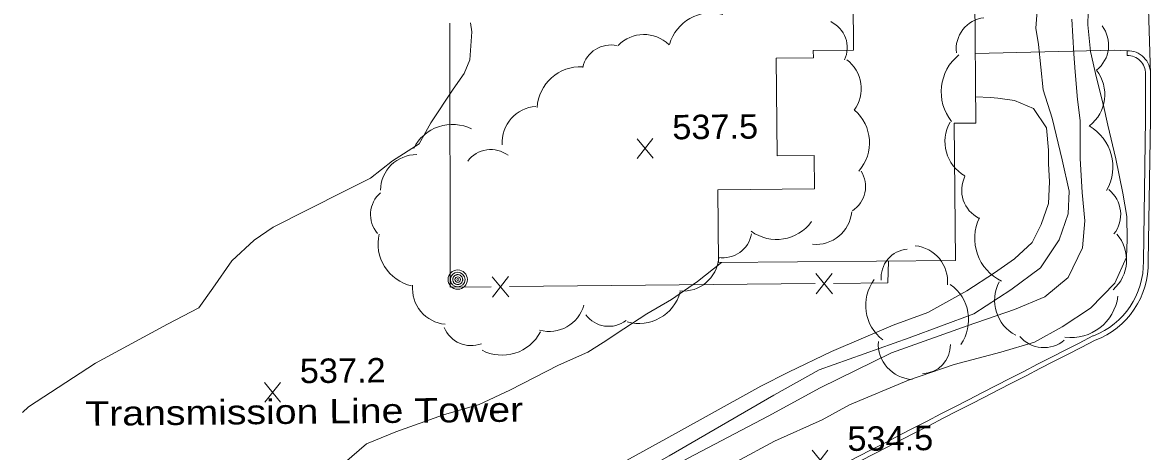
# Model space of a CAD drawing. Extents: x 2361284 to 2366480, y 6976556 to 6985346.
# Drawn here: x 2361283.8 to 2361505.4, y 6977710.6 to 6977794.9 of the extents above; entities that cross this region are included whole.
import ezdxf

# ---------------------------------------------------------------- set-up
doc = ezdxf.new("R2010")
doc.units = 0
doc.header["$LTSCALE"] = 1.9
for name, color, linetype, lineweight in [('12', 7, 'Continuous', 13), ('13', 7, 'Continuous', 13), ('16', 7, 'Continuous', 13), ('3', 7, 'Continuous', 13), ('4', 7, 'Continuous', 13), ('7', 7, 'Continuous', 13), ('9', 7, 'Continuous', 13)]:
    doc.layers.add(name, color=color, linetype=linetype, lineweight=lineweight)

msp = doc.modelspace()

# ---------------------------------------------------------------- linework, layer by layer
at = {"layer": '12'}
for p, q in [((2361407.642, 6977768.22), (2361404.525, 6977772.071)), ((2361404.562, 6977768.191), (2361407.605, 6977772.1)), ((2361334.465, 6977720.292), (2361331.348, 6977724.143)), ((2361331.385, 6977720.263), (2361334.428, 6977724.172)), ((2361442.046, 6977706.974), (2361438.929, 6977710.825)), ((2361438.966, 6977706.945), (2361442.009, 6977710.854))]:
    msp.add_line(p, q, dxfattribs=at)
msp.add_lwpolyline([(2361493.138, 6977796.973), (2361493.052, 6977794.432), (2361493.581, 6977789.247), (2361494.751, 6977784.057), (2361496.143, 6977778.6), (2361496.969, 6977774.767), (2361498.562, 6977768.143), (2361499.967, 6977761.345), (2361500.76, 6977756.782), (2361500.793, 6977752.283), (2361500.666, 6977748.801), (2361498.395, 6977743.679), (2361493.581, 6977738.753), (2361488.006, 6977735.12), (2361482.614, 6977732.059), (2361475.973, 6977730.136), (2361466.815, 6977727.678), (2361457.863, 6977724.623), (2361446.23, 6977719.781), (2361440.877, 6977716.82), (2361431.526, 6977712.591), (2361423.974, 6977708.55)], dxfattribs=at)
at = {"layer": '13'}
for points in [[(2361483.228, 6977798.858), (2361482.837, 6977793.775), (2361483.367, 6977790.61), (2361484.322, 6977781.667), (2361486.055, 6977776.104), (2361488.024, 6977767.913), (2361489.373, 6977761.744), (2361489.185, 6977757.282), (2361487.432, 6977752.206), (2361483.784, 6977746.691), (2361477.946, 6977742.354), (2361470.691, 6977737.646), (2361457.994, 6977732.935), (2361440.303, 6977726.656), (2361431.36, 6977721.691), (2361410.813, 6977709.735), (2361398.329, 6977702.606), (2361381.603, 6977693.756), (2361368.976, 6977688.055), (2361353.452, 6977678.948), (2361338.929, 6977670.839), (2361325.252, 6977664.089), (2361312.749, 6977659.009)], [(2361489.901, 6977795.562), (2361490.286, 6977788.755), (2361490.609, 6977785.247), (2361491.011, 6977779.801), (2361491.56, 6977775.666), (2361491.551, 6977768.206), (2361491.965, 6977761.489), (2361492.508, 6977755.924), (2361492.039, 6977750.599), (2361489.214, 6977744.812), (2361484.599, 6977740.988), (2361478.683, 6977738.472), (2361469.393, 6977735.303), (2361454.512, 6977729.962), (2361440.507, 6977723.078), (2361430.289, 6977717.54), (2361414.577, 6977709.291), (2361401.009, 6977701.692), (2361384.438, 6977692.253), (2361379.84, 6977689.859), (2361364.414, 6977681.963), (2361351.673, 6977674.58), (2361335.702, 6977666.298), (2361314.109, 6977657.002)], [(2361283.785, 6977718.267), (2361284.973, 6977719.398), (2361298.093, 6977727.974), (2361312.261, 6977735.629), (2361318.39, 6977738.858), (2361321.154, 6977742.664), (2361324.923, 6977748.09), (2361329.265, 6977752.122), (2361332.992, 6977754.667), (2361346.934, 6977761.72), (2361352.15, 6977764.29), (2361356.469, 6977767.712), (2361361.717, 6977771.091), (2361363.998, 6977775.193), (2361368.404, 6977781.795), (2361370.525, 6977784.895), (2361371.676, 6977787.576), (2361372.067, 6977793.112), (2361371.771, 6977794.829)], [(2361471.025, 6977780.321), (2361473.917, 6977780.188), (2361475.388, 6977780.032), (2361478.642, 6977779.593), (2361482.407, 6977777.999), (2361484.963, 6977774.243), (2361485.355, 6977769.817), (2361485.309, 6977767.217), (2361485.534, 6977763.618), (2361485.354, 6977759.356), (2361483.933, 6977755.212), (2361482.127, 6977751.695), (2361478.639, 6977748.432), (2361474.705, 6977745.694), (2361469.288, 6977742.182), (2361461.667, 6977737.91), (2361454.83, 6977735.405), (2361442.729, 6977730.269), (2361434.247, 6977726.199), (2361428.803, 6977723.397), (2361418.069, 6977717.493), (2361410.181, 6977713.068), (2361401.705, 6977708.408)], [(2361347.022, 6977708.379), (2361351.346, 6977712.089), (2361357.095, 6977714.474), (2361366.474, 6977717.763), (2361373.474, 6977719.84), (2361379.508, 6977722.658), (2361384.335, 6977725.134), (2361389.082, 6977727.559), (2361394.838, 6977730.144), (2361397.849, 6977732.033), (2361401.915, 6977734.682), (2361406.437, 6977737.665), (2361411.28, 6977740.47), (2361416.407, 6977744.01), (2361421.112, 6977747.735)]]:
    msp.add_lwpolyline(points, dxfattribs=at)
at = {"layer": '16'}
for centre, radius, start, end in [((2361419.085, 6977788.326), 8.494, 74.44753, 164.44753), ((2361473.399, 6977789.703), 6.202, 96.93334, 186.93334), ((2361440.146, 6977789.962), 5.659, 334.77778, 64.77778), ((2361490.958, 6977790.449), 6.202, 307.84021, 37.84021), ((2361405.845, 6977785.474), 7.081, 45.74681, 135.74681), ((2361399.356, 6977784.838), 5.659, 77.14111, 167.14111), ((2361441.472, 6977781.923), 7.081, 323.29096, 53.29096), ((2361473.572, 6977781.288), 9.309, 128.65129, 218.65129), ((2361393.371, 6977777.721), 8.494, 86.8729, 176.8729), ((2361488.635, 6977780.762), 7.761, 307.84021, 37.84021), ((2361385.105, 6977771.361), 7.081, 93.76809, 183.76809), ((2361441.675, 6977771.273), 8.494, 319.12569, 49.12569), ((2361368.228, 6977766.383), 8.494, 63.51928, 153.51928), ((2361472.751, 6977771.507), 7.761, 150.47664, 240.47664), ((2361488.673, 6977766.537), 9.309, 330.10204, 60.10204), ((2361361.187, 6977761.859), 7.081, 89.41035, 179.41035), ((2361375.791, 6977764.275), 5.659, 53.29955, 143.29955), ((2361443.751, 6977762.669), 5.659, 302.64707, 32.64707), ((2361474.488, 6977761.958), 6.202, 153.52224, 243.52224), ((2361357.81, 6977757.176), 5.659, 130.91939, 220.91939), ((2361493.324, 6977757.194), 6.202, 321.65377, 51.65377), ((2361431.907, 6977760.757), 8.494, 234.08229, 324.08229), ((2361439.636, 6977758.367), 7.081, 264.48366, 354.48366), ((2361480.16, 6977752.456), 9.309, 154.19219, 244.19219), ((2361362.112, 6977751.426), 8.494, 167.01535, 257.01535), ((2361421.421, 6977754.33), 5.659, 260.37304, 350.37304), ((2361492.911, 6977748.218), 7.761, 311.18183, 41.18183), ((2361458.082, 6977744.759), 5.634, 94.99977, 184.99977), ((2361458.462, 6977744.02), 7.05, 354.42273, 84.42273), ((2361413.507, 6977749.196), 7.081, 265.14989, 355.14989), ((2361367.474, 6977742.634), 7.081, 174.66698, 264.66698), ((2361457.873, 6977739.3), 8.456, 143.10342, 233.10342), ((2361461.19, 6977736.491), 8.456, 324.87548, 54.87548), ((2361482.515, 6977740.317), 7.761, 152.35187, 242.35187), ((2361404.809, 6977744.228), 8.494, 254.52119, 344.52119), ((2361489.737, 6977742.278), 9.309, 262.76893, 352.76893), ((2361387.25, 6977741.262), 7.081, 254.54254, 344.54254), ((2361398.955, 6977740.847), 5.659, 216.71559, 306.71559), ((2361371.889, 6977737.052), 5.659, 201.38623, 291.38623), ((2361377.982, 6977738.021), 8.494, 242.44645, 332.44645), ((2361458.95, 6977731.792), 7.05, 176.54632, 266.54632), ((2361460.438, 6977731.516), 5.634, 271.37363, 1.37363), ((2361484.455, 6977737.207), 6.202, 220.02037, 310.02037)]:
    msp.add_arc(centre, radius, start, end, dxfattribs=at)
at = {"layer": '3'}
for p, q in [((2361504.905, 6977801.504), (2361505.364, 6977784.797)), ((2361498.329, 6977789.492), (2361470.944, 6977788.821)), ((2361500.79, 6977789.375), (2361498.329, 6977789.492)), ((2361500.81, 6977788.415), (2361500.79, 6977789.375)), ((2361494.053, 6977733.296), (2361494.151, 6977733.339)), ((2361494.491, 6977732.441), (2361494.491, 6977732.442))]:
    msp.add_line(p, q, dxfattribs=at)
for points in [[(2361504.409, 6977775.888), (2361504.404, 6977784.798), (2361504.404, 6977784.82)], [(2361505.369, 6977775.887), (2361505.364, 6977784.797), (2361505.364, 6977784.798)], [(2361503.974, 6977747.938), (2361503.974, 6977747.973), (2361504.409, 6977775.898)], [(2361504.934, 6977747.962), (2361504.934, 6977747.962), (2361505.369, 6977775.887)]]:
    msp.add_lwpolyline(points, dxfattribs=at)
for centre, radius, start, end in [((2361500.893, 6977784.903), 4.472, 358.65256, 91.32154), ((2361500.893, 6977784.903), 3.512, 358.65255, 91.32153), ((2361488.768, 6977747.566), 15.211, 290.72804, 1.40182), ((2361488.768, 6977747.566), 16.171, 290.72804, 1.40182), ((2370089.471, 6960964.231), 18843.639, 117.13858, 117.73217), ((2370089.471, 6960964.231), 18842.679, 117.13858, 117.73217)]:
    msp.add_arc(centre, radius, start, end, dxfattribs=at)
at = {"layer": '4'}
for radius in [1.9, 1.442, 0.539, 0.192]:
    msp.add_circle((2361369.28, 6977744.382), radius, dxfattribs=at)
for start, end in [(174.71552, 185.96556), (163.46611, 174.71615), (152.21535, 163.46538), (140.96646, 152.21649), (129.71376, 140.96379), (118.46406, 129.71409), (107.21593, 118.46597), (95.96582, 107.21585), (84.71553, 95.96557), (73.46552, 84.71555), (62.21535, 73.46538), (50.96397, 62.214), (39.71588, 50.96591), (28.46656, 39.7166), (17.21479, 28.46483), (5.96345, 17.21348), (354.71553, 5.96557), (185.96287, 197.21291), (197.21479, 208.46483), (208.46822, 219.71826), (219.71376, 230.96379), (230.96397, 242.214), (242.21812, 253.46815), (253.46258, 264.71261), (264.71553, 275.96557), (275.96582, 287.21585), (287.21593, 298.46597), (298.46406, 309.71409), (309.71589, 320.96592), (320.96646, 332.21649), (332.21419, 343.46422), (343.46611, 354.71615)]:
    msp.add_arc((2361369.28, 6977744.382), 0.973, start, end, dxfattribs=at)
at = {"layer": '7'}
msp.add_lwpolyline([(2361467.081, 6977748.112), (2361420.522, 6977747.729), (2361420.406, 6977762.049), (2361439.365, 6977762.199), (2361439.313, 6977768.769), (2361432.003, 6977768.709), (2361431.85, 6977787.89), (2361439.15, 6977787.949), (2361439.136, 6977789.399), (2361447.057, 6977789.474), (2361446.961, 6977799.593), (2361470.84, 6977799.82), (2361471.074, 6977775.151), (2361466.824, 6977775.111)], close=True, dxfattribs=at)
at = {"layer": '9'}
for p, q in [((2361376.055, 6977744.946), (2361379.294, 6977740.976)), ((2361379.256, 6977744.977), (2361376.093, 6977740.945)), ((2361439.653, 6977745.551), (2361442.891, 6977741.581)), ((2361442.853, 6977745.581), (2361439.691, 6977741.55)), ((2361439.472, 6977743.579), (2361379.475, 6977743.009))]:
    msp.add_line(p, q, dxfattribs=at)
for points in [[(2361375.874, 6977742.974), (2361367.784, 6977742.898), (2361367.711, 6977794.81)], [(2361453.931, 6977748.007), (2361453.781, 6977743.715), (2361443.072, 6977743.613)]]:
    msp.add_lwpolyline(points, dxfattribs=at)

# ---------------------------------------------------------------- texts
at = {"layer": '12', "width": 1.05}
for s, p in [('537.5', (2361411.451, 6977771.944)), ('537.2', (2361338.273, 6977724.016)), ('534.5', (2361445.856, 6977710.698))]:
    msp.add_text(s, height=4.799, rotation=0.545, dxfattribs=at).set_placement(p)
at = {"layer": '4', "width": 1.2}
msp.add_text('Transmission Line Tower', height=4.799, rotation=0.545, dxfattribs=at).set_placement((2361296.13, 6977715.634))

doc.saveas('drawing.dxf')
